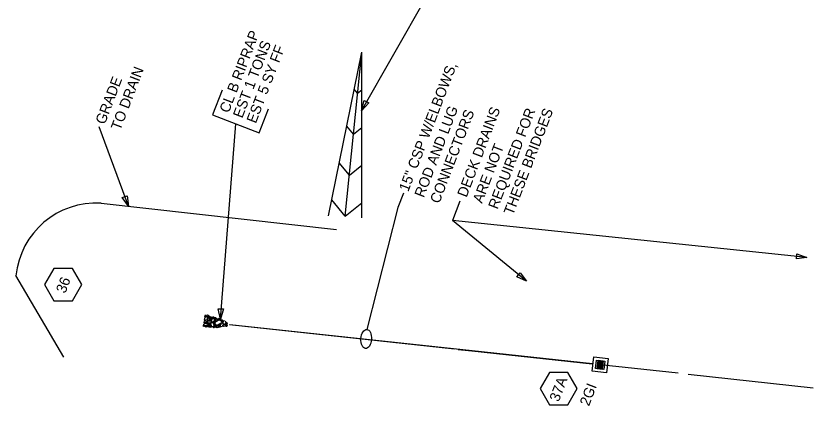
# Model space of a CAD drawing. Extents: x 2384780 to 2405432, y 547869 to 573706.
# Drawn here: x 2395472.1 to 2395854.9, y 557339 to 557527 of the extents above; entities that cross this region are included whole.
import ezdxf

# ---------------------------------------------------------------- set-up
doc = ezdxf.new("R2010")
doc.units = 0
for name, color, linetype in [('Old_Level_1', 7, 'Continuous'), ('Old_Level_18', 7, 'Continuous'), ('Old_Level_5', 7, 'Continuous'), ('Old_Level_63', 7, 'Continuous'), ('Prop Drainage Box Number Symbol CELL', 7, 'Continuous'), ('Prop Drainage Structure Drop Inlet Grate 2 Wide Slots and Flat Grates 840 20 CELL', 7, 'Continuous'), ('Prop Drainage Structure Drop Inlet Grate 2 Wide Slots and Flat Grates 840 20 Label', 7, 'Continuous'), ('Prop Drainage Structure Pipe CSP 15in', 7, 'Continuous'), ('Prop Drainage Structure Pipe CSP 15in Label', 7, 'Continuous'), ('Prop Drainage Structure Plot Symbol 20 Scale CELL', 7, 'Continuous'), ('Prop Drainage Structure Plot Symbol 50 Scale CELL', 7, 'Continuous'), ('Prop Erosion Rip Rap Class B Label', 7, 'Continuous')]:
    doc.layers.add(name, color=color, linetype=linetype)

msp = doc.modelspace()

# ---------------------------------------------------------------- linework, layer by layer
at = {"layer": 'Old_Level_1'}
msp.add_line((2395495.17, 557362.57), (2395472.08, 557401.92), dxfattribs=at)
at = {"layer": 'Old_Level_18'}
for p, q in [((2395622.81, 557430.6), (2395638.77, 557509.48)), ((2395630.84, 557430.5), (2395638.77, 557509.48)), ((2395638.8, 557429.7), (2395638.77, 557509.48)), ((2395636.79, 557489.74), (2395635.18, 557491.71)), ((2395636.79, 557489.74), (2395638.78, 557491.36)), ((2395634.81, 557469.99), (2395631.58, 557473.94)), ((2395634.81, 557469.99), (2395638.79, 557473.24)), ((2395632.82, 557450.24), (2395627.98, 557456.16)), ((2395632.82, 557450.24), (2395638.79, 557455.12)), ((2395513.12, 557436.73), (2395626.69, 557424.17)), ((2395630.84, 557430.5), (2395624.39, 557438.39)), ((2395630.84, 557430.5), (2395638.8, 557437)), ((2395683.5, 557366.48), (2395574.97, 557378.16)), ((2395685.26, 557366.29), (2395691.82, 557365.59)), ((2395691.82, 557365.59), (2395749.81, 557359.35)), ((2395791.28, 557354.89), (2395753.72, 557358.93)), ((2395796.12, 557354.37), (2395856.45, 557347.88))]:
    msp.add_line(p, q, dxfattribs=at)
msp.add_arc((2395510.67, 557398.07), 38.73, 86.3771, 174.4085, dxfattribs=at)
at = {"layer": 'Old_Level_5'}
for p, q in [((2395638.61, 557481.32), (2395696.12, 557582.03)), ((2395571.51, 557491.25), (2395566.91, 557479.27)), ((2395589.39, 557470.65), (2395593.85, 557482.25)), ((2395566.91, 557479.27), (2395589.39, 557470.65)), ((2395570.75, 557380.9), (2395578.15, 557474.96)), ((2395526.34, 557435.27), (2395512.18, 557473.57)), ((2395686.08, 557437.82), (2395682.49, 557428.48)), ((2395718.16, 557399.16), (2395682.49, 557428.48)), ((2395853.38, 557410.66), (2395682.49, 557428.48))]:
    msp.add_line(p, q, dxfattribs=at)
for points in [[(2395642.18, 557485.04), (2395638.61, 557481.32), (2395640.01, 557486.28)], [(2395525.66, 557440.38), (2395526.34, 557435.27), (2395523.34, 557439.46)], [(2395848.54, 557412.43), (2395853.38, 557410.66), (2395848.28, 557409.94)], [(2395715.09, 557403.3), (2395718.16, 557399.16), (2395713.5, 557401.37)], [(2395572.16, 557385.86), (2395570.75, 557380.9), (2395569.66, 557385.94)]]:
    msp.add_lwpolyline(points, close=True, dxfattribs=at)
at = {"layer": 'Old_Level_63'}
msp.add_circle((2395994.8, 557664.28), 187.94, dxfattribs=at)
at = {"layer": 'Prop Drainage Box Number Symbol CELL'}
for points in [[(2395503.83, 557397.54), (2395499.36, 557405.29), (2395490.41, 557405.29), (2395485.94, 557397.54), (2395490.41, 557389.79), (2395499.36, 557389.79)], [(2395742.64, 557347.46), (2395738.17, 557355.21), (2395729.22, 557355.21), (2395724.75, 557347.46), (2395729.22, 557339.71), (2395738.17, 557339.71)]]:
    msp.add_lwpolyline(points, close=True, dxfattribs=at)
at = {"layer": 'Prop Drainage Structure Drop Inlet Grate 2 Wide Slots and Flat Grates 840 20 CELL'}
for p, q in [((2395752.84, 557360.96), (2395752.63, 557359.06)), ((2395752.83, 557359.12), (2395752.92, 557359.95)), ((2395755.01, 557360.73), (2395752.84, 557360.96)), ((2395752.92, 557359.95), (2395753.19, 557359.92)), ((2395752.93, 557360.03), (2395753.02, 557360.86)), ((2395753.2, 557360), (2395752.93, 557360.03)), ((2395753.02, 557360.86), (2395753.28, 557360.83)), ((2395753.19, 557359.92), (2395753.1, 557359.09)), ((2395753.28, 557360.83), (2395753.2, 557360)), ((2395753.21, 557359.08), (2395753.3, 557359.91)), ((2395753.3, 557359.91), (2395753.57, 557359.88)), ((2395753.31, 557359.99), (2395753.4, 557360.82)), ((2395753.58, 557359.96), (2395753.31, 557359.99)), ((2395753.4, 557360.82), (2395753.67, 557360.79)), ((2395753.57, 557359.88), (2395753.48, 557359.05)), ((2395753.67, 557360.79), (2395753.58, 557359.96)), ((2395753.59, 557359.04), (2395753.68, 557359.87)), ((2395753.68, 557359.87), (2395753.95, 557359.84)), ((2395753.69, 557359.95), (2395753.78, 557360.78)), ((2395753.96, 557359.92), (2395753.69, 557359.95)), ((2395753.78, 557360.78), (2395754.05, 557360.75)), ((2395753.95, 557359.84), (2395753.86, 557359.01)), ((2395753.93, 557360.92), (2395753.93, 557360.92)), ((2395754.05, 557360.75), (2395753.96, 557359.92)), ((2395753.98, 557359), (2395754.07, 557359.83)), ((2395754.07, 557359.83), (2395754.34, 557359.8)), ((2395754.08, 557359.91), (2395754.16, 557360.74)), ((2395754.34, 557359.88), (2395754.08, 557359.91)), ((2395754.16, 557360.74), (2395754.43, 557360.71)), ((2395754.34, 557359.8), (2395754.25, 557358.97)), ((2395754.43, 557360.71), (2395754.34, 557359.88)), ((2395754.36, 557358.96), (2395754.45, 557359.79)), ((2395754.45, 557359.79), (2395754.72, 557359.76)), ((2395754.46, 557359.87), (2395754.55, 557360.7)), ((2395754.73, 557359.84), (2395754.46, 557359.87)), ((2395754.55, 557360.7), (2395754.82, 557360.67)), ((2395754.72, 557359.76), (2395754.63, 557358.93)), ((2395754.82, 557360.67), (2395754.73, 557359.84)), ((2395754.81, 557358.82), (2395755.01, 557360.73)), ((2395752.41, 557357.12), (2395754.61, 557356.89)), ((2395752.63, 557359.04), (2395752.43, 557357.13)), ((2395752.43, 557357.13), (2395754.6, 557356.9)), ((2395752.56, 557359.06), (2395752.56, 557359.06)), ((2395752.62, 557357.19), (2395752.71, 557358.02)), ((2395752.89, 557357.17), (2395752.62, 557357.19)), ((2395752.63, 557359.06), (2395754.81, 557358.82)), ((2395754.81, 557358.8), (2395752.63, 557359.04)), ((2395752.71, 557358.02), (2395752.98, 557357.99)), ((2395752.72, 557358.11), (2395752.81, 557358.93)), ((2395752.99, 557358.08), (2395752.72, 557358.11)), ((2395752.81, 557358.93), (2395753.08, 557358.91)), ((2395753.1, 557359.09), (2395752.83, 557359.12)), ((2395752.98, 557357.99), (2395752.89, 557357.17)), ((2395753.08, 557358.91), (2395752.99, 557358.08)), ((2395753, 557357.15), (2395753.09, 557357.98)), ((2395753.27, 557357.12), (2395753, 557357.15)), ((2395753.09, 557357.98), (2395753.36, 557357.95)), ((2395753.1, 557358.07), (2395753.19, 557358.89)), ((2395753.37, 557358.04), (2395753.1, 557358.07)), ((2395753.19, 557358.89), (2395753.46, 557358.86)), ((2395753.48, 557359.05), (2395753.21, 557359.08)), ((2395753.36, 557357.95), (2395753.27, 557357.12)), ((2395753.46, 557358.86), (2395753.37, 557358.04)), ((2395753.39, 557357.11), (2395753.48, 557357.94)), ((2395753.66, 557357.08), (2395753.39, 557357.11)), ((2395753.48, 557357.94), (2395753.75, 557357.91)), ((2395753.49, 557358.02), (2395753.57, 557358.85)), ((2395753.75, 557357.99), (2395753.49, 557358.02)), ((2395753.51, 557356.94), (2395753.51, 557356.94)), ((2395753.57, 557358.85), (2395753.84, 557358.82)), ((2395753.86, 557359.01), (2395753.59, 557359.04)), ((2395753.75, 557357.91), (2395753.66, 557357.08)), ((2395753.72, 557358.93), (2395753.72, 557358.93)), ((2395753.84, 557358.82), (2395753.75, 557357.99)), ((2395753.77, 557357.07), (2395753.86, 557357.9)), ((2395754.04, 557357.04), (2395753.77, 557357.07)), ((2395753.86, 557357.9), (2395754.13, 557357.87)), ((2395753.87, 557357.98), (2395753.96, 557358.81)), ((2395754.14, 557357.95), (2395753.87, 557357.98)), ((2395753.96, 557358.81), (2395754.23, 557358.78)), ((2395754.25, 557358.97), (2395753.98, 557359)), ((2395754.13, 557357.87), (2395754.04, 557357.04)), ((2395754.23, 557358.78), (2395754.14, 557357.95)), ((2395754.15, 557357.03), (2395754.24, 557357.86)), ((2395754.42, 557357), (2395754.15, 557357.03)), ((2395754.24, 557357.86), (2395754.51, 557357.83)), ((2395754.25, 557357.94), (2395754.34, 557358.77)), ((2395754.52, 557357.91), (2395754.25, 557357.94)), ((2395754.34, 557358.77), (2395754.61, 557358.74)), ((2395754.63, 557358.93), (2395754.36, 557358.96)), ((2395754.51, 557357.83), (2395754.42, 557357)), ((2395754.61, 557358.74), (2395754.52, 557357.91)), ((2395754.6, 557356.9), (2395754.81, 557358.8)), ((2395754.88, 557358.81), (2395754.88, 557358.81))]:
    msp.add_line(p, q, dxfattribs=at)
at = {"layer": 'Prop Drainage Structure Pipe CSP 15in'}
for p, q in [((2395691.99, 557365.58), (2395575.14, 557378.15)), ((2395749.98, 557359.35), (2395691.99, 557365.58))]:
    msp.add_line(p, q, dxfattribs=at)
at = {"layer": 'Prop Drainage Structure Pipe CSP 15in Label'}
msp.add_lwpolyline([(2395658.88, 557441.65), (2395656.2, 557434.67), (2395641.32, 557376)], dxfattribs=at)
msp.add_ellipse((2395640.95, 557371.37), major_axis=(0.34, 4.61), ratio=0.548538, dxfattribs=at)
at = {"layer": 'Prop Drainage Structure Plot Symbol 20 Scale CELL'}
msp.add_lwpolyline([(2395755.92, 557360.71), (2395755.49, 557356.73), (2395751.52, 557357.16), (2395751.94, 557361.13)], close=True, dxfattribs=at)
at = {"layer": 'Prop Drainage Structure Plot Symbol 50 Scale CELL'}
for p, q in [((2395752.35, 557357.07), (2395752.77, 557361.04)), ((2395752.41, 557357.12), (2395752.83, 557360.98)), ((2395752.77, 557361.04), (2395755.09, 557360.8)), ((2395752.83, 557360.98), (2395755.02, 557360.74)), ((2395755.02, 557360.74), (2395754.61, 557356.89)), ((2395755.09, 557360.8), (2395754.67, 557356.82)), ((2395754.67, 557356.82), (2395752.35, 557357.07)), ((2395754.61, 557356.89), (2395752.41, 557357.12))]:
    msp.add_line(p, q, dxfattribs=at)
msp.add_lwpolyline([(2395757.57, 557362.04), (2395756.82, 557355.08), (2395749.87, 557355.83), (2395750.61, 557362.79)], close=True, dxfattribs=at)
at = {"layer": 'Prop Erosion Rip Rap Class B Label'}
for points in [[(2395563.68, 557382.88), (2395563.73, 557382.57), (2395563.72, 557382.08), (2395563.37, 557382.02), (2395563.11, 557382.11), (2395563.26, 557382.74), (2395563.5, 557382.93), (2395563.68, 557382.88)], [(2395564.69, 557382.91), (2395564.74, 557382.6), (2395564.73, 557382.11), (2395564.38, 557382.05), (2395564.13, 557382.14), (2395564.27, 557382.77), (2395564.51, 557382.96), (2395564.69, 557382.91)], [(2395565.26, 557382.52), (2395565.32, 557382.21), (2395565.31, 557381.72), (2395564.96, 557381.66), (2395564.71, 557381.75), (2395564.85, 557382.38), (2395565.09, 557382.57), (2395565.26, 557382.52)], [(2395564.62, 557378.22), (2395564.18, 557377.96), (2395563.17, 557377.77), (2395562.7, 557378.31), (2395562.88, 557378.81), (2395564.1, 557378.99), (2395564.52, 557378.75), (2395564.69, 557378.21)], [(2395563.71, 557380.23), (2395563.74, 557379.86), (2395563.67, 557379.23), (2395563.12, 557379.09), (2395562.84, 557379.2), (2395563.05, 557380.12), (2395563.38, 557380.31), (2395563.71, 557380.23)], [(2395564.33, 557382.13), (2395564.35, 557381.61), (2395564.27, 557380.64), (2395563.53, 557380.37), (2395563.07, 557380.64), (2395563.28, 557381.83), (2395563.8, 557382.19), (2395564.33, 557382.13)], [(2395563.62, 557379.35), (2395563.83, 557379.55), (2395564.34, 557379.62), (2395564.53, 557379.37), (2395564.5, 557379.18), (2395563.88, 557379.02), (2395563.67, 557379.15), (2395563.62, 557379.35)], [(2395564.56, 557380.14), (2395564.41, 557380.5), (2395564.37, 557381.23), (2395564.71, 557381.49), (2395565.01, 557381.45), (2395565.13, 557380.61), (2395564.99, 557380.25), (2395564.56, 557380.14)], [(2395566.27, 557379.28), (2395565.85, 557379.14), (2395564.8, 557378.95), (2395564.38, 557379.49), (2395564.44, 557380.01), (2395565.65, 557380.14), (2395566.24, 557379.92), (2395566.25, 557379.39)], [(2395565.02, 557378.66), (2395565.2, 557378.82), (2395565.76, 557378.93), (2395565.95, 557378.67), (2395565.89, 557378.49), (2395565.28, 557378.33), (2395565.1, 557378.42), (2395565.02, 557378.66)], [(2395565.24, 557381.24), (2395565.44, 557381.29), (2395565.95, 557381.44), (2395566.15, 557381.11), (2395566.12, 557380.92), (2395565.46, 557380.77), (2395565.32, 557381), (2395565.24, 557381.24)], [(2395565.36, 557381.94), (2395565.65, 557382.11), (2395566.15, 557382.19), (2395566.31, 557381.94), (2395566.28, 557381.77), (2395565.66, 557381.6), (2395565.45, 557381.74), (2395565.36, 557381.94)], [(2395565.47, 557380.5), (2395565.72, 557380.71), (2395566.21, 557380.76), (2395566.41, 557380.51), (2395566.36, 557380.32), (2395565.77, 557380.2), (2395565.56, 557380.3), (2395565.47, 557380.5)], [(2395566.51, 557377.26), (2395566.3, 557377.76), (2395565.97, 557378.9), (2395566.75, 557379.45), (2395567.23, 557379.4), (2395567.49, 557377.94), (2395567.13, 557377.27), (2395566.5, 557377.14)], [(2395566.31, 557380.92), (2395566.26, 557381.14), (2395566.22, 557381.64), (2395566.46, 557381.84), (2395566.61, 557381.83), (2395566.78, 557381.31), (2395566.63, 557381.03), (2395566.43, 557380.94)], [(2395567.67, 557381.28), (2395567.71, 557380.75), (2395567.51, 557379.76), (2395566.87, 557379.52), (2395566.37, 557379.75), (2395566.6, 557380.93), (2395567.16, 557381.4), (2395567.67, 557381.28)], [(2395566.72, 557381.76), (2395566.93, 557381.96), (2395567.43, 557382.02), (2395567.62, 557381.77), (2395567.6, 557381.58), (2395566.98, 557381.43), (2395566.77, 557381.57), (2395566.72, 557381.76)], [(2395567.94, 557379.38), (2395568.02, 557379.07), (2395567.87, 557378.67), (2395567.51, 557378.52), (2395567.34, 557378.66), (2395567.4, 557379.25), (2395567.75, 557379.41), (2395567.94, 557379.38)], [(2395567.68, 557379.92), (2395567.87, 557380.12), (2395568.38, 557380.14), (2395568.58, 557379.94), (2395568.55, 557379.72), (2395567.94, 557379.59), (2395567.73, 557379.73), (2395567.68, 557379.92)], [(2395567.72, 557381.44), (2395567.92, 557381.64), (2395568.42, 557381.7), (2395568.61, 557381.45), (2395568.59, 557381.26), (2395567.97, 557381.11), (2395567.77, 557381.25), (2395567.72, 557381.44)], [(2395567.97, 557380.25), (2395567.89, 557380.47), (2395567.74, 557380.98), (2395568.09, 557381.14), (2395568.25, 557381.12), (2395568.41, 557380.49), (2395568.29, 557380.32), (2395567.97, 557380.25)], [(2395568.04, 557379.09), (2395568.6, 557379.74), (2395570.11, 557380.6), (2395571.14, 557379.96), (2395571.28, 557379.14), (2395569.43, 557378.03), (2395568.48, 557378.25), (2395567.9, 557379)], [(2395568.97, 557381.28), (2395569.15, 557380.96), (2395569.28, 557380.27), (2395568.93, 557379.97), (2395568.64, 557380.01), (2395568.42, 557380.86), (2395568.66, 557381.22), (2395568.97, 557381.28)], [(2395569.84, 557381.29), (2395569.89, 557380.98), (2395569.87, 557380.49), (2395569.52, 557380.42), (2395569.27, 557380.52), (2395569.42, 557381.14), (2395569.66, 557381.34), (2395569.84, 557381.29)], [(2395570.01, 557378.37), (2395570.21, 557378.57), (2395570.71, 557378.61), (2395570.92, 557378.38), (2395570.86, 557378.2), (2395570.27, 557378.07), (2395570.1, 557378.17), (2395570.01, 557378.37)], [(2395570.38, 557380.62), (2395570.63, 557380.79), (2395571.13, 557380.85), (2395571.33, 557380.64), (2395571.3, 557380.42), (2395570.65, 557380.3), (2395570.47, 557380.42), (2395570.38, 557380.62)], [(2395571.88, 557379.05), (2395571.94, 557378.55), (2395571.83, 557377.55), (2395571.11, 557377.28), (2395570.73, 557377.51), (2395570.94, 557378.74), (2395571.4, 557379.09), (2395571.88, 557379.05)], [(2395570.99, 557380.23), (2395571.19, 557380.43), (2395571.69, 557380.49), (2395571.88, 557380.24), (2395571.86, 557380.05), (2395571.24, 557379.91), (2395571.03, 557380.03), (2395570.99, 557380.23)], [(2395571.97, 557379.95), (2395571.95, 557379.72), (2395571.91, 557379.28), (2395571.59, 557379.19), (2395571.41, 557379.22), (2395571.47, 557379.81), (2395571.72, 557380.08), (2395571.97, 557379.95)], [(2395572.91, 557380.18), (2395573.04, 557379.76), (2395573.24, 557378.75), (2395572.69, 557378.28), (2395572.17, 557378.38), (2395572.01, 557379.6), (2395572.37, 557380.13), (2395572.78, 557380.19)], [(2395573.45, 557378.47), (2395573.4, 557378.69), (2395573.23, 557379.2), (2395573.54, 557379.36), (2395573.73, 557379.34), (2395573.94, 557378.71), (2395573.75, 557378.43), (2395573.45, 557378.47)], [(2395562.37, 557377.65), (2395562.58, 557377.86), (2395563.08, 557377.91), (2395563.28, 557377.66), (2395563.22, 557377.48), (2395562.65, 557377.34), (2395562.47, 557377.44), (2395562.37, 557377.65)], [(2395564.16, 557377.9), (2395564.23, 557377.59), (2395564.08, 557377.19), (2395563.72, 557377.05), (2395563.55, 557377.19), (2395563.61, 557377.78), (2395563.97, 557377.93), (2395564.16, 557377.9)], [(2395564.79, 557377.02), (2395564.6, 557377.31), (2395564.57, 557377.76), (2395564.78, 557378.01), (2395565.08, 557377.98), (2395565.09, 557377.38), (2395564.99, 557377.09), (2395564.79, 557377.02)], [(2395565.89, 557378.33), (2395565.98, 557378.02), (2395565.82, 557377.62), (2395565.46, 557377.47), (2395565.29, 557377.6), (2395565.36, 557378.2), (2395565.71, 557378.35), (2395565.89, 557378.33)], [(2395565.44, 557377.25), (2395565.64, 557377.47), (2395566.14, 557377.52), (2395566.35, 557377.29), (2395566.29, 557377.1), (2395565.71, 557376.97), (2395565.54, 557377.05), (2395565.44, 557377.25)], [(2395567.51, 557376.73), (2395567.35, 557376.94), (2395567.28, 557377.36), (2395567.5, 557377.64), (2395567.83, 557377.61), (2395567.84, 557377), (2395567.7, 557376.72), (2395567.51, 557376.73)], [(2395567.65, 557378), (2395567.86, 557378.17), (2395568.35, 557378.19), (2395568.56, 557377.98), (2395568.53, 557377.75), (2395567.91, 557377.66), (2395567.74, 557377.8), (2395567.65, 557378)], [(2395567.85, 557377.2), (2395568.06, 557377.4), (2395568.56, 557377.45), (2395568.76, 557377.22), (2395568.7, 557377.04), (2395568.13, 557376.9), (2395567.95, 557377), (2395567.85, 557377.2)], [(2395569.66, 557377.84), (2395569.73, 557377.43), (2395569.67, 557376.84), (2395569.13, 557376.67), (2395568.84, 557376.86), (2395569.03, 557377.7), (2395569.38, 557377.88), (2395569.66, 557377.84)], [(2395569.69, 557377.87), (2395569.94, 557378.06), (2395570.42, 557378.07), (2395570.64, 557377.87), (2395570.61, 557377.64), (2395569.95, 557377.53), (2395569.78, 557377.67), (2395569.69, 557377.87)], [(2395569.75, 557377.28), (2395569.96, 557377.49), (2395570.45, 557377.54), (2395570.66, 557377.3), (2395570.6, 557377.12), (2395570.02, 557376.99), (2395569.84, 557377.08), (2395569.75, 557377.28)], [(2395571.91, 557377.96), (2395572.23, 557378.11), (2395572.84, 557378.27), (2395573.22, 557377.88), (2395573.18, 557377.48), (2395572.26, 557377.39), (2395571.99, 557377.61), (2395571.91, 557377.96)], [(2395573.47, 557377.44), (2395573.41, 557377.68), (2395573.24, 557378.23), (2395573.56, 557378.34), (2395573.75, 557378.33), (2395573.92, 557377.74), (2395573.77, 557377.42), (2395573.47, 557377.44)]]:
    msp.add_lwpolyline(points, dxfattribs=at)

# ---------------------------------------------------------------- texts
at = {"layer": 'Old_Level_5'}
for s, p in [('CL B RIPRAP', (2395574.67, 557479.89)), ('EST 1 TONS', (2395581.2, 557477.39)), ('EST 5 SY FF', (2395587.74, 557474.88)), ('TO DRAIN', (2395522.38, 557471.48)), ('GRADE', (2395514.91, 557474.34)), ('DECK DRAINS', (2395689.31, 557439.25)), ('REQUIRED FOR', (2395704.24, 557433.52)), ('THESE BRIDGES', (2395711.71, 557430.65)), ('ARE NOT', (2395696.77, 557436.39))]:
    msp.add_text(s, height=5, rotation=69.0001, dxfattribs=at).set_placement(p)
at = {"layer": 'Prop Drainage Box Number Symbol CELL'}
for s, p in [('36', (2395495.88, 557393.03)), ('37A', (2395733.74, 557340.79))]:
    msp.add_text(s, height=5, rotation=69.0001, dxfattribs=at).set_placement(p)
at = {"layer": 'Prop Drainage Structure Drop Inlet Grate 2 Wide Slots and Flat Grates 840 20 Label'}
msp.add_text('2GI', height=5, rotation=69, dxfattribs=at).set_placement((2395748.34, 557338.73))
at = {"layer": 'Prop Drainage Structure Pipe CSP 15in Label'}
for s, p in [('15" CSP W/ELBOWS, ', (2395661.21, 557441.99)), ('ROD AND LUG', (2395668.68, 557439.13)), ('CONNECTORS', (2395676.15, 557436.26))]:
    msp.add_text(s, height=5, rotation=69, dxfattribs=at).set_placement(p)

doc.saveas('drawing.dxf')
